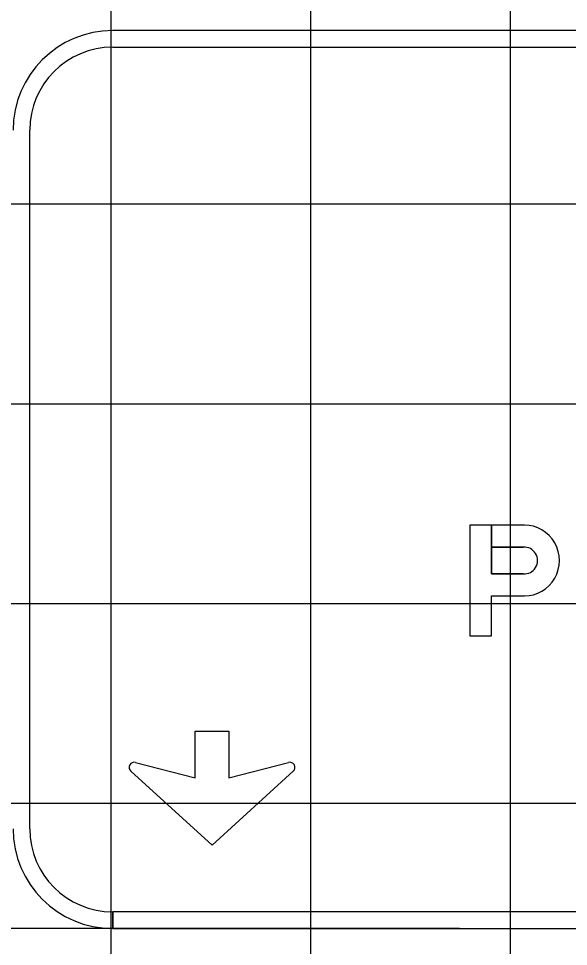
# Model space of a CAD drawing. Extents: x 2193008 to 2198143, y 1236112 to 1237864.
# Drawn here: x 2196319.78 to 2196325.29, y 1237193.68 to 1237202.97 of the extents above; entities that cross this region are included whole.
import ezdxf

# ---------------------------------------------------------------- set-up
doc = ezdxf.new("R2010")
doc.units = 0
for name, color, linetype in [('GSBWFILL', 7, 'Continuous'), ('GSCOLORFILL', 7, 'Continuous'), ('GSDIMS', 7, 'Continuous'), ('GSOUTLINE', 7, 'Continuous'), ('M-ROADS', 7, 'Continuous')]:
    doc.layers.add(name, color=color, linetype=linetype)

msp = doc.modelspace()

# ---------------------------------------------------------------- linework, layer by layer
at = {"layer": 'GSBWFILL'}
for points in [[(2196324.2981, 1237197.8941), (2196324.2981, 1237196.7868), (2196324.5164, 1237196.7868), (2196324.5164, 1237197.1845), (2196324.845, 1237197.1845)], [(2196324.8336, 1237197.406), (2196324.5164, 1237197.406), (2196324.5164, 1237197.8941), (2196324.2981, 1237197.8941)], [(2196324.845, 1237197.8941), (2196324.5165, 1237197.8941), (2196324.5165, 1237197.6726), (2196324.8336, 1237197.6726)], [(2196320.9498, 1237195.5174), (2196321.5479, 1237195.3637), (2196321.5479, 1237195.8295), (2196321.885, 1237195.8295), (2196321.885, 1237195.3637), (2196322.4831, 1237195.5174)], [(2196322.5301, 1237195.4301), (2196321.7164, 1237194.6896), (2196320.9027, 1237195.4301)]]:
    msp.add_lwpolyline(points, dxfattribs=at)
for centre, start, end in [((2196320.9371, 1237195.4679), 75.59252, 227.69521), ((2196322.4958, 1237195.4679), 312.30479, 104.40748)]:
    msp.add_arc(centre, 0.0511, start, end, dxfattribs=at)
for centre, major_axis, start_param, end_param in [((2196324.8452, 1237197.5393), (0, 0.3548), 3.140988, 6.28379), ((2196324.8448, 1237197.5393), (0, 0.1338), 3.056611, 6.368167)]:
    msp.add_ellipse(centre, major_axis=major_axis, ratio=0.98587, start_param=start_param, end_param=end_param, dxfattribs=at)
at = {"layer": 'GSCOLORFILL'}
for p, q in [((2196352.6905, 1237202.846), (2196320.7225, 1237202.846)), ((2196320.7225, 1237202.6795), (2196352.6905, 1237202.6795)), ((2196319.89, 1237194.854), (2196319.89, 1237201.847)), ((2196320.7225, 1237193.855), (2196320.7225, 1237194.0215)), ((2196352.6905, 1237194.0215), (2196320.7242, 1237194.0215)), ((2196320.7242, 1237194.0215), (2196320.7242, 1237193.855)), ((2196320.7242, 1237193.855), (2196352.6905, 1237193.855))]:
    msp.add_line(p, q, dxfattribs=at)
for points in [[(2196324.2981, 1237197.8941), (2196324.2981, 1237196.7868), (2196324.5164, 1237196.7868), (2196324.5164, 1237197.1845), (2196324.845, 1237197.1845)], [(2196324.8336, 1237197.406), (2196324.5164, 1237197.406), (2196324.5164, 1237197.8941), (2196324.2981, 1237197.8941)], [(2196324.845, 1237197.8941), (2196324.5165, 1237197.8941), (2196324.5165, 1237197.6726), (2196324.8336, 1237197.6726)], [(2196320.9498, 1237195.5174), (2196321.5479, 1237195.3637), (2196321.5479, 1237195.8295), (2196321.885, 1237195.8295), (2196321.885, 1237195.3637), (2196322.4831, 1237195.5174)], [(2196322.5301, 1237195.4301), (2196321.7164, 1237194.6896), (2196320.9027, 1237195.4301)]]:
    msp.add_lwpolyline(points, dxfattribs=at)
for centre, radius, start, end in [((2196320.7225, 1237201.847), 0.999, 90, 180), ((2196320.7225, 1237201.847), 0.8325, 90, 180), ((2196320.9371, 1237195.4679), 0.0511, 75.59252, 227.69521), ((2196322.4958, 1237195.4679), 0.0511, 312.30479, 104.40748), ((2196320.7225, 1237194.854), 0.999, 180, 270), ((2196320.7225, 1237194.854), 0.8325, 180, 270)]:
    msp.add_arc(centre, radius, start, end, dxfattribs=at)
for centre, major_axis, start_param, end_param in [((2196324.8452, 1237197.5393), (0, 0.3548), 3.140988, 6.28379), ((2196324.8448, 1237197.5393), (0, 0.1338), 3.056611, 6.368167)]:
    msp.add_ellipse(centre, major_axis=major_axis, ratio=0.98587, start_param=start_param, end_param=end_param, dxfattribs=at)
at = {"layer": 'GSDIMS'}
msp.add_line((2196324.1959, 1237193.855), (2196313.7266, 1237193.855), dxfattribs=at)
at = {"layer": 'GSOUTLINE'}
for p, q in [((2196324.5164, 1237197.406), (2196324.8336, 1237197.406)), ((2196324.5164, 1237197.1845), (2196324.845, 1237197.1845))]:
    msp.add_line(p, q, dxfattribs=at)
for points in [[(2196324.845, 1237197.8941), (2196324.2981, 1237197.8941), (2196324.2981, 1237196.7868), (2196324.5164, 1237196.7868), (2196324.5164, 1237197.1845)], [(2196324.8336, 1237197.6726), (2196324.5164, 1237197.6726), (2196324.5164, 1237197.406)], [(2196320.9498, 1237195.5174), (2196321.5479, 1237195.3637), (2196321.5479, 1237195.8295), (2196321.885, 1237195.8295), (2196321.885, 1237195.3637), (2196322.4831, 1237195.5174)], [(2196322.5301, 1237195.4301), (2196321.7164, 1237194.6896), (2196320.9027, 1237195.4301)]]:
    msp.add_lwpolyline(points, dxfattribs=at)
for centre, start, end in [((2196320.9371, 1237195.4679), 75.59252, 227.69521), ((2196322.4958, 1237195.4679), 312.30479, 104.40748)]:
    msp.add_arc(centre, 0.0511, start, end, dxfattribs=at)
for centre, major_axis, start_param, end_param in [((2196324.8452, 1237197.5393), (0, 0.3548), 3.140988, 6.28379), ((2196324.8448, 1237197.5393), (0, 0.1338), 3.056611, 6.368167)]:
    msp.add_ellipse(centre, major_axis=major_axis, ratio=0.98587, start_param=start_param, end_param=end_param, dxfattribs=at)
at = {"layer": 'M-ROADS'}
for p, q in [((2196320.7065, 1237163.1062), (2196320.7065, 1237223.1062)), ((2196322.7065, 1237163.1062), (2196322.7065, 1237223.1062)), ((2196324.7065, 1237163.1062), (2196324.7065, 1237223.1062)), ((2196394.7065, 1237201.1062), (2196264.7065, 1237201.1062)), ((2196394.7065, 1237199.1062), (2196264.7065, 1237199.1062)), ((2196394.7065, 1237197.1062), (2196264.7065, 1237197.1062)), ((2196394.7065, 1237195.1062), (2196264.7065, 1237195.1062))]:
    msp.add_line(p, q, dxfattribs=at)

doc.saveas('drawing.dxf')
